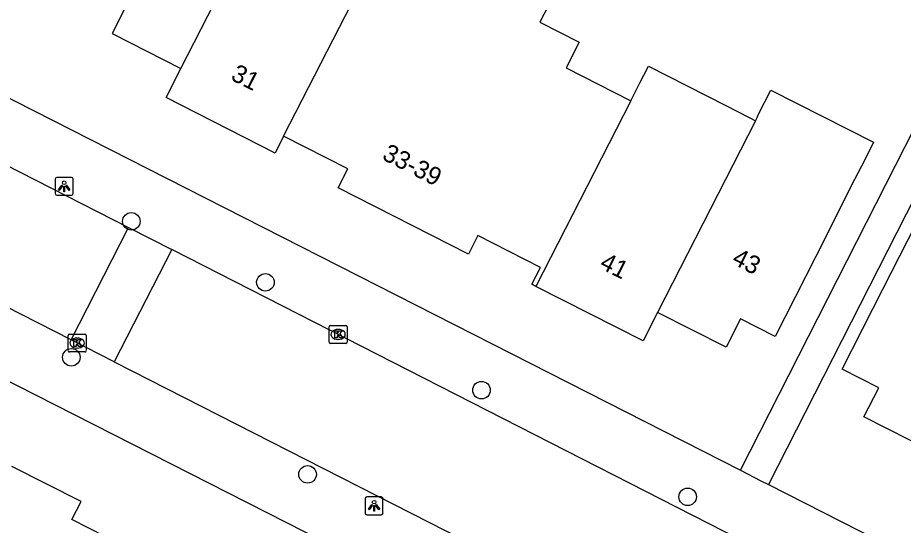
# Model space of a CAD drawing. Extents: x 160356 to 161355, y 381727 to 382845.
# Drawn here: x 161017.27 to 161066.66, y 382370.76 to 382399.07 of the extents above; entities that cross this region are included whole.
import ezdxf

# ---------------------------------------------------------------- set-up
doc = ezdxf.new("R2010")
doc.units = 0
for name, color, linetype in [('IMGEO_Boom', 7, 'Continuous'), ('IMGEO_Kolk', 7, 'Continuous'), ('IMGEO_Lichtpunt', 7, 'Continuous'), ('IMGEO_Pand', 7, 'Continuous'), ('IMGEO_Pand_nummerreeks', 7, 'Continuous'), ('IMGEO_Rijbaan_lokaal_open', 7, 'Continuous'), ('IMGEO_Voetpad_open', 7, 'Continuous')]:
    doc.layers.add(name, color=color, linetype=linetype)

msp = doc.modelspace()

# ---------------------------------------------------------------- linework, layer by layer
at = {"layer": 'IMGEO_Boom'}
for centre in [(161023.607, 382387.706), (161031.088, 382384.308), (161020.263, 382380.128), (161043.138, 382378.292), (161033.44, 382373.595), (161054.638, 382372.347)]:
    msp.add_circle(centre, 0.489, dxfattribs=at)
at = {"layer": 'IMGEO_Kolk'}
for p, q in [((161034.642, 382380.977), (161034.642, 382381.829)), ((161034.717, 382381.903), (161035.569, 382381.903)), ((161035.13, 382381.683), (161035.155, 382381.683)), ((161035.643, 382381.829), (161035.643, 382380.977)), ((161020.087, 382380.496), (161020.087, 382381.348)), ((161020.162, 382381.422), (161021.014, 382381.422)), ((161020.575, 382381.202), (161020.6, 382381.202)), ((161021.088, 382381.348), (161021.088, 382380.496)), ((161035.153, 382381.123), (161035.128, 382381.123)), ((161020.598, 382380.642), (161020.573, 382380.642)), ((161035.569, 382380.903), (161034.717, 382380.903)), ((161021.014, 382380.422), (161020.162, 382380.422))]:
    msp.add_line(p, q, dxfattribs=at)
for points in [[(161034.642, 382380.977), (161034.642, 382381.829)], [(161034.717, 382381.903), (161035.569, 382381.903)], [(161035.643, 382381.829), (161035.643, 382380.977)], [(161020.087, 382380.496), (161020.087, 382381.348)], [(161020.162, 382381.422), (161021.014, 382381.422)], [(161020.408, 382381.122), (161020.531, 382381.122), (161020.531, 382380.971), (161020.661, 382381.122), (161020.825, 382381.122), (161020.679, 382380.971), (161020.832, 382380.722), (161020.68, 382380.722), (161020.595, 382380.886), (161020.531, 382380.819), (161020.531, 382380.722), (161020.408, 382380.722), (161020.408, 382381.122)], [(161021.088, 382381.348), (161021.088, 382380.496)], [(161034.963, 382381.603), (161035.086, 382381.603), (161035.086, 382381.452), (161035.216, 382381.603), (161035.38, 382381.603), (161035.234, 382381.452), (161035.387, 382381.203), (161035.235, 382381.203), (161035.15, 382381.367), (161035.086, 382381.3), (161035.086, 382381.203), (161034.963, 382381.203), (161034.963, 382381.603)], [(161035.569, 382380.903), (161034.717, 382380.903)], [(161021.014, 382380.422), (161020.162, 382380.422)]]:
    msp.add_lwpolyline(points, dxfattribs=at)
for centre, start, end in [((161034.719, 382381.827), 91.552, 178.448), ((161034.719, 382381.827), 91.552, 178.448), ((161035.567, 382381.827), 1.552, 88.448), ((161035.567, 382381.827), 1.552, 88.448), ((161020.164, 382381.346), 91.552, 178.448), ((161020.164, 382381.346), 91.552, 178.448), ((161021.012, 382381.346), 1.552, 88.448), ((161021.012, 382381.346), 1.552, 88.448), ((161034.719, 382380.979), 181.552, 268.448), ((161034.719, 382380.979), 181.552, 268.448), ((161035.567, 382380.979), 271.552, 358.448), ((161035.567, 382380.979), 271.552, 358.448), ((161020.164, 382380.498), 181.552, 268.448), ((161020.164, 382380.498), 181.552, 268.448), ((161021.012, 382380.498), 271.552, 358.448), ((161021.012, 382380.498), 271.552, 358.448)]:
    msp.add_arc(centre, 0.0765, start, end, dxfattribs=at)
for centre, major_axis, ratio, start_param, end_param in [((161035.129, 382381.403), (-0.387, 0.002), 0.722429, 4.712389, 7.853982), ((161035.154, 382381.403), (-0.39, 0.002), 0.717154, 1.570796, 4.712389), ((161020.574, 382380.922), (-0.387, 0.002), 0.722429, 4.712389, 7.853982), ((161020.599, 382380.922), (-0.39, 0.002), 0.717154, 1.570796, 4.712389)]:
    msp.add_ellipse(centre, major_axis=major_axis, ratio=ratio, start_param=start_param, end_param=end_param, dxfattribs=at)
at = {"layer": 'IMGEO_Lichtpunt'}
for p, q in [((161019.366, 382390.062), (161019.366, 382389.255)), ((161019.366, 382390.062), (161019.366, 382389.255)), ((161020.268, 382390.157), (161019.46, 382390.157)), ((161020.268, 382390.157), (161019.46, 382390.157)), ((161020.362, 382389.255), (161020.362, 382390.062)), ((161020.362, 382389.255), (161020.362, 382390.062)), ((161019.46, 382389.161), (161020.268, 382389.161)), ((161019.46, 382389.161), (161020.268, 382389.161)), ((161036.65, 382372.246), (161036.65, 382371.439)), ((161036.65, 382372.246), (161036.65, 382371.439)), ((161037.552, 382372.341), (161036.744, 382372.341)), ((161037.552, 382372.341), (161036.744, 382372.341)), ((161037.646, 382371.439), (161037.646, 382372.246)), ((161037.646, 382371.439), (161037.646, 382372.246)), ((161036.744, 382371.345), (161037.552, 382371.345)), ((161036.744, 382371.345), (161037.552, 382371.345))]:
    msp.add_line(p, q, dxfattribs=at)
for points in [[(161019.74, 382389.726), (161019.779, 382389.698), (161019.591, 382389.436), (161019.553, 382389.463), (161019.74, 382389.726)], [(161019.842, 382389.678), (161019.889, 382389.678), (161019.889, 382389.356), (161019.842, 382389.356), (161019.842, 382389.678)], [(161019.952, 382389.698), (161019.99, 382389.725), (161020.177, 382389.463), (161020.138, 382389.435), (161019.952, 382389.698)], [(161037.024, 382371.91), (161037.063, 382371.882), (161036.875, 382371.62), (161036.837, 382371.647), (161037.024, 382371.91)], [(161037.126, 382371.862), (161037.173, 382371.862), (161037.173, 382371.54), (161037.126, 382371.54), (161037.126, 382371.862)], [(161037.236, 382371.882), (161037.274, 382371.909), (161037.461, 382371.647), (161037.422, 382371.619), (161037.236, 382371.882)]]:
    msp.add_lwpolyline(points, dxfattribs=at)
for centre in [(161019.865, 382389.86), (161037.149, 382372.044)]:
    msp.add_circle(centre, 0.0994, dxfattribs=at)
for centre, start, end in [((161019.46, 382390.062), 90, 180), ((161019.46, 382390.062), 90, 180), ((161020.268, 382390.062), 0, 90), ((161020.268, 382390.062), 0, 90), ((161019.46, 382389.255), 180, 270), ((161019.46, 382389.255), 180, 270), ((161020.268, 382389.255), 270, 0), ((161020.268, 382389.255), 270, 360), ((161036.744, 382372.246), 90, 180), ((161036.744, 382372.246), 90, 180), ((161037.552, 382372.246), 0, 90), ((161037.552, 382372.246), 0, 90), ((161036.744, 382371.439), 180, 270), ((161036.744, 382371.439), 180, 270), ((161037.552, 382371.439), 270, 0), ((161037.552, 382371.439), 270, 360)]:
    msp.add_arc(centre, 0.0946, start, end, dxfattribs=at)
at = {"layer": 'IMGEO_Pand'}
for points in [[(161030.864, 382405.025), (161032.02, 382407.282), (161029.332, 382408.65), (161029.545, 382409.069), (161027.006, 382410.363), (161030.275, 382416.721), (161027.343, 382418.229), (161022.482, 382408.778), (161024.854, 382407.532), (161023.686, 382405.237), (161021.418, 382400.781), (161023.355, 382399.795), (161022.54, 382398.194), (161026.378, 382396.241)], [(161026.378, 382396.241), (161030.864, 382405.025)], [(161032.105, 382392.452), (161036.944, 382401.93)], [(161036.944, 382401.93), (161040.335, 382400.204), (161041.02, 382401.549), (161043.549, 382400.262), (161044.005, 382401.158), (161046.857, 382399.706), (161046.401, 382398.81), (161048.593, 382397.694), (161047.864, 382396.262), (161051.464, 382394.43)], [(161032.105, 382392.452), (161031.629, 382391.519), (161025.55, 382394.613), (161026.378, 382396.241)], [(161051.464, 382394.43), (161051.975, 382395.431), (161052.192, 382395.862), (161052.446, 382396.36), (161056.758, 382394.165), (161058.101, 382393.482), (161058.416, 382393.321)], [(161058.416, 382393.321), (161058.512, 382393.509), (161058.596, 382393.688), (161059.282, 382395.031), (161065.003, 382392.119), (161064.51, 382391.145), (161063.951, 382390.04), (161061.78, 382385.751), (161059.512, 382381.295), (161057.587, 382382.275), (161056.777, 382380.684), (161052.957, 382382.628)], [(161051.464, 382394.43), (161046.176, 382384.077)], [(161058.416, 382393.321), (161052.957, 382382.628)], [(161046.176, 382384.077), (161045.943, 382384.196), (161046.422, 382385.138), (161042.936, 382386.913), (161042.413, 382385.886), (161035.146, 382389.585), (161035.679, 382390.633), (161032.105, 382392.452)], [(161068.346, 382374.831), (161064.472, 382376.803), (161065.298, 382378.426), (161063.261, 382379.463), (161065.53, 382383.919), (161068.302, 382389.362), (161068.802, 382390.344), (161074.753, 382387.427), (161073.935, 382385.819), (161073.687, 382385.332), (161072.926, 382383.835)], [(161052.957, 382382.628), (161052.147, 382381.038), (161046.176, 382384.077)], [(161010.977, 382362.286), (161014.938, 382360.272), (161015.532, 382361.44), (161018.487, 382359.938), (161018.982, 382359.686), (161019.164, 382359.593), (161018.716, 382358.712), (161020.564, 382357.772), (161021.199, 382359.021), (161023.465, 382363.477), (161021.662, 382364.394), (161024.078, 382369.146), (161020.289, 382371.072), (161020.803, 382372.082), (161016.954, 382374.039)]]:
    msp.add_lwpolyline(points, dxfattribs=at)
at = {"layer": 'IMGEO_Rijbaan_lokaal_open'}
for points in [[(161020.25, 382381.093), (161000, 382391.41), (160995.274, 382393.815)], [(161016.539, 382390.903), (161023.456, 382387.372)], [(161020.25, 382381.093), (161023.456, 382387.372)], [(161023.456, 382387.372), (161025.861, 382386.144)], [(161025.861, 382386.144), (161022.656, 382379.867)], [(161101.518, 382347.514), (161083.981, 382356.468), (161025.861, 382386.144)], [(161022.656, 382379.867), (161020.25, 382381.093)], [(161022.656, 382379.867), (161047.979, 382366.963)]]:
    msp.add_lwpolyline(points, dxfattribs=at)
at = {"layer": 'IMGEO_Voetpad_open'}
for points in [[(160953.449, 382426.834), (161000, 382403.134), (161057.577, 382373.824)], [(161057.577, 382373.824), (161070.563, 382399.333), (161050.65, 382409.432)], [(161076.806, 382395.676), (161071.937, 382398.155), (161059.146, 382373.026)], [(160991.175, 382391.803), (161000, 382387.316), (161046.197, 382363.825)], [(161057.577, 382373.824), (161058.723, 382373.241), (161059.146, 382373.026)], [(161059.146, 382373.026), (161085.402, 382359.661), (161120.886, 382341.599)]]:
    msp.add_lwpolyline(points, dxfattribs=at)

# ---------------------------------------------------------------- texts
at = {"layer": 'IMGEO_Pand_nummerreeks'}
for s, rotation, p in [('31', 333.0251, (161029.097, 382395.636)), ('33-39', 333.0251, (161037.537, 382391.196)), ('43', 333.0194, (161057.046, 382385.377)), ('41', 333.0251, (161049.669, 382385.127))]:
    msp.add_text(s, height=1, rotation=rotation, dxfattribs=at).set_placement(p)

doc.saveas('drawing.dxf')
